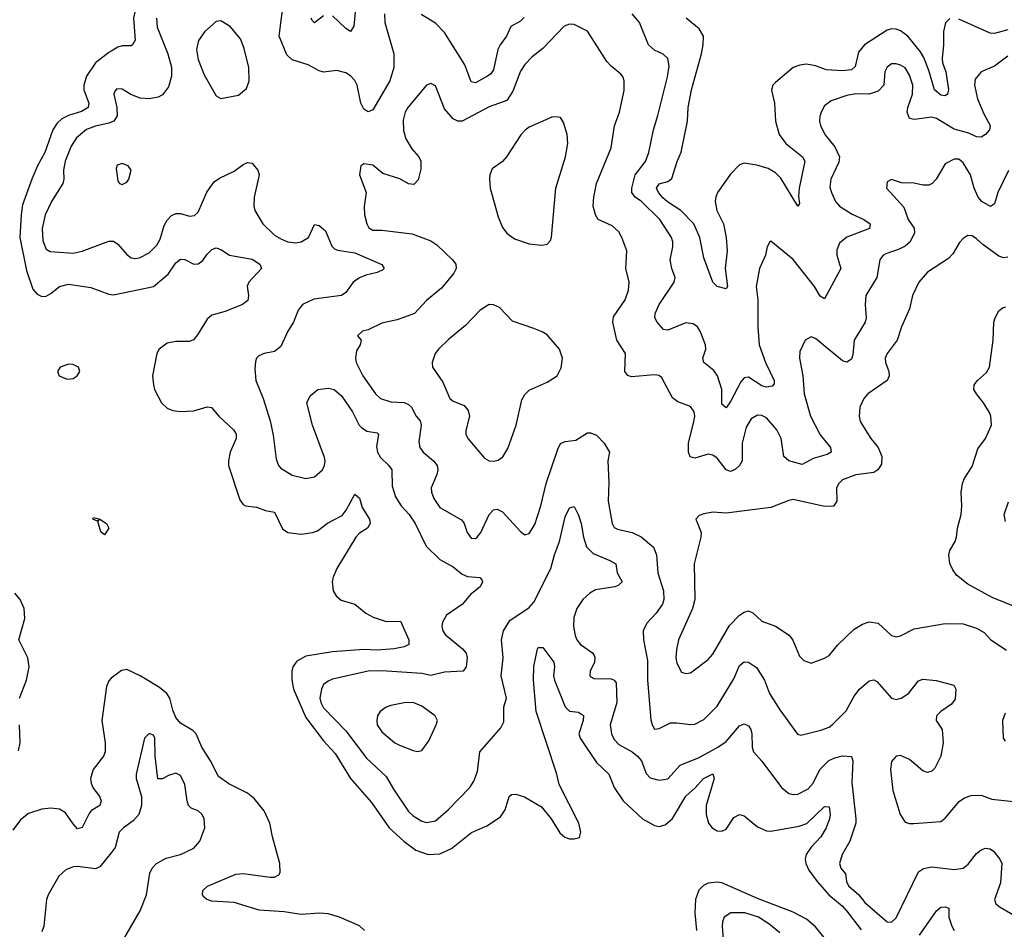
# Model space of a CAD drawing. Header units: inches. Extents: x 1771504 to 1971212, y 471788 to 643615.
# Tile 494 of 587: x 1899591 to 1903994, y 604036 to 608103. Entities that reach past the tile are written whole.
import ezdxf

# ---------------------------------------------------------------- set-up
doc = ezdxf.new("R2010")
doc.units = ezdxf.units.IN
doc.header["$MEASUREMENT"] = 0
doc.layers.add('B8690', color=7, linetype='Continuous')
doc.layers.add('B9600', color=7, linetype='Continuous')

msp = doc.modelspace()

# ---------------------------------------------------------------- linework, layer by layer
at = {"layer": 'B8690', "color": 5}
for points, elevation in [([(1900000, 607962.9), (1899990, 607957), (1899930.8, 607910), (1899890.7, 607850), (1899878, 607810), (1899877.4, 607790), (1899900.1, 607730), (1899898, 607710), (1899867, 607693), (1899810, 607675.1), (1899780.2, 607659.8), (1899758.9, 607641.1), (1899740.1, 607610), (1899703.7, 607510), (1899670.9, 607450), (1899645, 607390), (1899604.1, 607275.9), (1899597.2, 607230), (1899592.5, 607130), (1899621, 606981), (1899650, 606897.7), (1899670, 606876.2), (1899690, 606865.6), (1899710, 606867.3), (1899730, 606878.4), (1899770, 606910.9), (1899810, 606921), (1899910, 606905.8), (1899990, 606876.1), (1900000, 606874.8)], 320), ([(1900000, 607644.3), (1899990, 607639.9), (1899930, 607626.7), (1899890, 607612.6), (1899844.8, 607575.2), (1899821.9, 607538.1), (1899795.3, 607470), (1899787.4, 607430), (1899788.8, 607390), (1899783.9, 607370), (1899733.3, 607290), (1899705, 607230), (1899691.1, 607170), (1899694.4, 607114.4), (1899710, 607077), (1899726.8, 607066.8), (1899830, 607059.7), (1899870, 607068.2), (1899990, 607113.6), (1900000, 607113.2)], 340), ([(1899589.8, 605070), (1899621.4, 605150), (1899633.3, 605210), (1899627.2, 605250), (1899587.6, 605330), (1899613.9, 605426), (1899611.4, 605470), (1899593.7, 605510), (1899570, 605538.3)], 320), ([(1900000, 605158.4), (1899990, 605147.3), (1899979.1, 605120.9), (1899958.4, 604970), (1899972.9, 604870), (1899973.2, 604830), (1899965.5, 604810), (1899919.1, 604750), (1899908.5, 604710), (1899910.2, 604690), (1899918.9, 604670), (1899948.6, 604630), (1899956.3, 604610), (1899948.9, 604590), (1899912.5, 604567.5), (1899903.1, 604556.9), (1899870, 604491.3), (1899850, 604485.3), (1899830, 604506.9), (1899796.7, 604556.6), (1899770, 604573.1), (1899730, 604577.4), (1899690, 604573.8), (1899630, 604553.5), (1899594.5, 604525.5), (1899560.2, 604479.8)], 320), ([(1899585.8, 604834.2), (1899593.2, 604870), (1899590.6, 604950)], 320), ([(1900000, 604377.9), (1899950, 604316), (1899930, 604306.2), (1899850, 604317), (1899830, 604315.5), (1899798.2, 604301.8), (1899767, 604273), (1899718, 604190), (1899711.8, 604170), (1899698.5, 604050), (1899690, 604024.5)], 340)]:
    msp.add_lwpolyline(points, dxfattribs=dict(at, elevation=elevation))
for points, elevation in [([(1899810, 606562.5), (1899772.2, 606550), (1899760.3, 606530), (1899767.8, 606510), (1899804, 606496), (1899830, 606499), (1899847.6, 606510), (1899860.5, 606530), (1899854.7, 606550), (1899830, 606560.8)], 320), ([(1899970, 605799.5), (1899953.8, 605813.8), (1899940.9, 605859.1), (1899946, 605866), (1899938.8, 605861.2), (1899919, 605870), (1899922, 605878), (1899950, 605870.3), (1899978.7, 605850), (1899990.2, 605830)], 280)]:
    msp.add_lwpolyline(points, close=True, dxfattribs=dict(at, elevation=elevation))
at = {"layer": 'B9600', "color": 5}
for points, elevation in [([(1900000, 608198.5), (1900030, 608193.6), (1900050, 608199.6), (1900070, 608210.9), (1900110, 608253.4), (1900130, 608260.9), (1900198.4, 608250), (1900187.8, 608230), (1900145.7, 608194.3), (1900109.6, 608150), (1900100.8, 608110), (1900107.8, 608012.2), (1900096, 607990), (1900090, 607985.8), (1900050, 607986.2), (1900030, 607980.7), (1900000, 607962.9)], 320), ([(1901222.2, 608130), (1901224.6, 608090), (1901264, 607950), (1901264.5, 607890), (1901246.5, 607830), (1901170, 607699.6), (1901150, 607691.5), (1901130, 607703.6), (1901117.2, 607730), (1901099.9, 607810), (1901090, 607830.8), (1901070, 607852.3), (1901050, 607864.8), (1901010, 607875.5), (1900950, 607868.8), (1900930, 607874.6), (1900881.7, 607901.6), (1900810, 607924.1), (1900786, 607946), (1900752, 608030), (1900769, 608170)], 340), ([(1901093.7, 608170), (1901085.4, 608074.6), (1901070.2, 608049.8), (1901050, 608063.5), (1900990, 608120.6)], 320), ([(1900950, 608121.1), (1900910, 608089.8), (1900899.1, 608099.1), (1900894.7, 608110)], 320), ([(1901846.6, 608113.4), (1901830, 608096.8), (1901787.4, 608072.6), (1901767.3, 608030), (1901739.5, 607990), (1901729.6, 607970), (1901710, 607879.6), (1901698.5, 607861.5), (1901683.6, 607850), (1901630, 607821), (1901610, 607825), (1901581.4, 607901.4), (1901490, 608046.6), (1901450, 608088.2), (1901385.8, 608125.8)], 340), ([(1904010, 607939.8), (1903950, 607895.1), (1903890.2, 607869.8), (1903863, 607837), (1903860.8, 607810), (1903874, 607750), (1903902, 607682), (1903930.8, 607630), (1903927.2, 607610), (1903910, 607589.8), (1903890, 607578.2), (1903870, 607579.5), (1903835.1, 607595.1), (1903770, 607613), (1903690, 607661.1), (1903670, 607666.8), (1903590, 607656.5), (1903570, 607662), (1903559.8, 607690), (1903562.4, 607710), (1903583.2, 607770), (1903585, 607810), (1903570, 607855.1), (1903550, 607888.3), (1903530, 607900.3), (1903510, 607905.1), (1903490, 607905.4), (1903469.3, 607890.7), (1903460.2, 607870), (1903455, 607810), (1903430, 607784), (1903390, 607769.8), (1903330, 607771), (1903290, 607764.3), (1903219.6, 607740.4), (1903190, 607718), (1903174.4, 607690), (1903169.1, 607670), (1903166.7, 607650), (1903171.3, 607630), (1903191.3, 607590), (1903235.3, 607535.3), (1903256.4, 607490), (1903254.4, 607465.6), (1903217.5, 607390), (1903214.1, 607354.1), (1903220.6, 607330), (1903239.7, 607290), (1903256.5, 607270), (1903313, 607233), (1903365.7, 607210), (1903390, 607193.4), (1903394, 607190), (1903390.3, 607170), (1903289.7, 607130.3), (1903256.8, 607103.2), (1903245.4, 607074.6), (1903245.1, 607050), (1903262.2, 606990), (1903190, 606854.5), (1903170, 606867.3), (1903145, 606910), (1903050, 607030.9), (1902950, 607112.7), (1902946, 607110), (1902932.7, 607087.3), (1902926, 607050), (1902899.1, 606990), (1902884.1, 606910), (1902891, 606850), (1902892, 606728), (1902898, 606650), (1902926, 606570), (1902965.4, 606490), (1902964.6, 606475.4), (1902955.5, 606464.5), (1902930, 606459.8), (1902910, 606465.5), (1902850, 606504.5), (1902830, 606501.8), (1902815.6, 606484.4), (1902770, 606395.8), (1902750, 606368.2), (1902730, 606383.7), (1902730.6, 606450), (1902711.9, 606510), (1902694.6, 606534.5), (1902649.8, 606570), (1902645.8, 606590), (1902658.5, 606630), (1902658.4, 606650), (1902634, 606710), (1902621.4, 606730), (1902603.2, 606743.2), (1902570, 606747.6), (1902490, 606714.8), (1902470, 606717.4), (1902441.1, 606750), (1902431.1, 606770), (1902433.3, 606790), (1902450.7, 606830), (1902518.2, 606930), (1902522.7, 606950), (1902507, 606990), (1902500.3, 607030), (1902512.2, 607087.8), (1902511.6, 607110), (1902505.3, 607130), (1902453.6, 607210), (1902371.4, 607290), (1902343.5, 607310), (1902327.9, 607330), (1902328.1, 607350), (1902343, 607410), (1902390, 607468.9), (1902404.7, 607510), (1902424.6, 607610), (1902445.3, 607674.7), (1902488.1, 607848.1), (1902495.3, 607895.3), (1902490, 607929.2), (1902468.7, 607948.7), (1902430, 607967.3), (1902403.1, 607990), (1902362.4, 608090), (1902330, 608129.8)], 340), ([(1900203, 608110), (1900205.7, 608070), (1900253.3, 607950), (1900269.3, 607890.7), (1900270.1, 607850), (1900257, 607803), (1900230, 607767.1), (1900210, 607756.4), (1900170, 607749.8), (1900130, 607751.9), (1900088.2, 607768.2), (1900050, 607792.1), (1900026.1, 607793.9), (1900016.5, 607783.5), (1900012, 607770), (1900026.2, 607710), (1900027, 607673), (1900012.8, 607650), (1900000, 607644.3)], 340), ([(1904011.8, 607428.2), (1903965.2, 607330), (1903950, 607279.3), (1903931.5, 607268.5), (1903893.7, 607290), (1903877.3, 607310), (1903859.2, 607350), (1903842.1, 607410), (1903810, 607462.7), (1903790, 607479.2), (1903770, 607479.8), (1903730, 607458.7), (1903689.2, 607390.8), (1903670.5, 607370), (1903656.1, 607363.9), (1903630, 607362.6), (1903590, 607372.4), (1903534.2, 607374.2), (1903490, 607388.7), (1903470, 607378), (1903467.3, 607350), (1903544.2, 607264.2), (1903564.5, 607210), (1903590.7, 607170.7), (1903592.8, 607150), (1903572.1, 607110), (1903550, 607090.5), (1903523.5, 607076.5), (1903463.3, 607056.7), (1903450.8, 607049.2), (1903437.8, 607030), (1903424.4, 606950), (1903375.2, 606870), (1903372.2, 606830), (1903376.5, 606770), (1903371, 606750), (1903321.7, 606670), (1903316, 606604), (1903310, 606585.1), (1903290, 606572.4), (1903270, 606578), (1903150, 606677), (1903130, 606685.1), (1903103.8, 606670), (1903080.2, 606619.8), (1903078, 606590), (1903093, 606510), (1903099.1, 606430), (1903127.2, 606330), (1903170, 606247.6), (1903216.9, 606190), (1903220.3, 606170), (1903201.7, 606158.3), (1903138.5, 606141.5), (1903090, 606114.5), (1903030, 606130.8), (1903008.1, 606150), (1902996.7, 606230), (1902976.5, 606270), (1902930, 606322.3), (1902910, 606334), (1902890, 606335.5), (1902861.4, 606318.6), (1902839.1, 606280.9), (1902822.3, 606210), (1902821.6, 606130), (1902810.1, 606110), (1902790, 606091.5), (1902770, 606082.9), (1902750, 606089.8), (1902710, 606142), (1902690, 606156.5), (1902670, 606161), (1902610, 606143.1), (1902588.6, 606148.6), (1902581, 606170), (1902581.4, 606210), (1902606.1, 606306.1), (1902609.8, 606330), (1902607.2, 606350), (1902590, 606374), (1902534.1, 606394.1), (1902510, 606412.8), (1902461.8, 606501.8), (1902450, 606512), (1902430, 606515.7), (1902326.3, 606506.3), (1902310, 606511.6), (1902297.7, 606530), (1902300.4, 606610), (1902261.4, 606670), (1902243.5, 606750), (1902245.9, 606774.1), (1902299, 606850), (1902313.4, 606893.4), (1902315.9, 606930), (1902302, 606990), (1902305.3, 607070), (1902284.2, 607130), (1902270, 607154.7), (1902240.8, 607180.8), (1902178, 607210), (1902165.8, 607230), (1902155.9, 607270), (1902158.3, 607310), (1902169.8, 607370), (1902236.4, 607530), (1902251.5, 607628.5), (1902273.3, 607690), (1902293.4, 607786.6), (1902294.5, 607830), (1902288.7, 607848.7), (1902279.8, 607859.8), (1902235.4, 607895.4), (1902216.6, 607916.6), (1902130, 608051.8), (1902070, 608081.4), (1902050, 608083.1), (1902026.4, 608073.6), (1901930, 607974.8), (1901882.7, 607937.3), (1901850, 607903.5), (1901830, 607873), (1901795.8, 607784.2), (1901770, 607742.5), (1901690, 607712.8), (1901570, 607649.7), (1901550, 607649.7), (1901530, 607659.6), (1901490, 607704.2), (1901450, 607807), (1901430, 607817.4), (1901410, 607809.7), (1901326.2, 607710), (1901314.8, 607690), (1901306.6, 607653.4), (1901307.8, 607607.8), (1901317.7, 607570), (1901345.1, 607525.1), (1901375.8, 607490), (1901384.7, 607470), (1901384.7, 607435.3), (1901372.3, 607387.7), (1901354.2, 607365.8), (1901330, 607369.6), (1901291.6, 607391.6), (1901215.3, 607415.3), (1901170, 607452.8), (1901130, 607458), (1901116.3, 607450), (1901110.4, 607410), (1901140.3, 607330), (1901132.1, 607268), (1901133.7, 607230), (1901143.2, 607190), (1901152.3, 607172.3), (1901170, 607161.5), (1901210, 607161.5), (1901346, 607146), (1901430, 607114.6), (1901457.1, 607097.1), (1901526, 607030), (1901541.1, 607010), (1901542.6, 606990), (1901532.9, 606970), (1901476.7, 606903.3), (1901410, 606847.3), (1901357.3, 606790), (1901279, 606761), (1901210, 606746.6), (1901150, 606717), (1901124.7, 606710), (1901102, 606690), (1901118, 606670), (1901113, 606650), (1901096.9, 606623.1), (1901092.1, 606590), (1901096.2, 606570), (1901125, 606510), (1901182.8, 606430), (1901204.6, 606410), (1901250, 606394.4), (1901311.1, 606391.1), (1901330, 606382.9), (1901342.9, 606370), (1901363.9, 606330), (1901381.2, 606310), (1901387, 606290), (1901375.8, 606215.8), (1901380.7, 606190), (1901395.2, 606170), (1901441.2, 606130), (1901457.4, 606110), (1901460.5, 606090), (1901455.7, 606070), (1901431.1, 606010), (1901433, 605990), (1901442.9, 605962.9), (1901470, 605922.3), (1901566.7, 605866.7), (1901578, 605850), (1901591.8, 605810), (1901610, 605785.3), (1901630, 605783.1), (1901637.4, 605790), (1901652.8, 605810), (1901690, 605890.4), (1901710, 605912), (1901725.7, 605914.3), (1901750, 605902.6), (1901830, 605814), (1901850, 605799.3), (1901870, 605805.5), (1901894, 605846), (1901921, 605930), (1901945.6, 606030), (1901996.8, 606183.2), (1902010, 606208.5), (1902030, 606217.5), (1902077.5, 606222.5), (1902130, 606255.6), (1902143.9, 606256.1), (1902170, 606245.2), (1902205, 606210), (1902229.1, 606170), (1902221.5, 606130), (1902226.1, 606033.9), (1902222.5, 605950), (1902240.8, 605850), (1902250, 605832.7), (1902264.6, 605824.6), (1902330, 605810.2), (1902370, 605791.3), (1902424.9, 605744.9), (1902439, 605710), (1902444.6, 605630), (1902469.4, 605550), (1902471.5, 605510), (1902465, 605490), (1902437.1, 605450), (1902395, 605405), (1902378.5, 605370), (1902380.2, 605330), (1902398.3, 605238.3), (1902397.8, 605150), (1902412.9, 604972.9), (1902418.9, 604950), (1902430, 604930.5), (1902450, 604933.4), (1902501.4, 604958.6), (1902530, 604959.3), (1902590, 604951), (1902610, 604953.7), (1902650, 604973.4), (1902710, 605033.1), (1902783.7, 605156.3), (1902810, 605215.6), (1902830, 605231.3), (1902850, 605231.1), (1902886.3, 605206.3), (1902921.5, 605150), (1902944.6, 605090), (1902990, 605017.7), (1903069, 604909), (1903084.4, 604904.4), (1903173.4, 604926.6), (1903210, 604940.2), (1903223.5, 604950), (1903287.1, 605012.9), (1903322.3, 605077.7), (1903345.7, 605110), (1903390, 605146.5), (1903410, 605151.6), (1903423.4, 605143.4), (1903489.5, 605069.5), (1903510, 605064.1), (1903532.8, 605070), (1903565.3, 605090), (1903610, 605146.7), (1903630, 605154.2), (1903688.4, 605148.4), (1903767.7, 605127.7), (1903777.1, 605110), (1903774.4, 605065.6), (1903757.6, 605042.4), (1903710.6, 605010), (1903690.5, 604990), (1903688.9, 604970), (1903715.6, 604930), (1903721.1, 604870), (1903709.2, 604810), (1903682.9, 604757.1), (1903670, 604743.6), (1903650, 604736.9), (1903630, 604744.2), (1903570, 604795.8), (1903530, 604813.7), (1903510, 604809.6), (1903490, 604786), (1903485, 604750), (1903495.9, 604655.9), (1903527.8, 604550), (1903550, 604515.5), (1903568.8, 604508.8), (1903588.8, 604508.8), (1903710, 604518.4), (1903730, 604533), (1903792.2, 604607.7), (1903816.4, 604623.6), (1903846.2, 604633.8), (1903890, 604635.2), (1903938.6, 604618.6), (1904050, 604606.4)], 360), ([(1903750, 608109), (1903730.6, 608089.4), (1903722.5, 608050), (1903722.5, 607990), (1903716.1, 607930), (1903718.1, 607910), (1903731.9, 607870), (1903743.6, 607790), (1903739.7, 607770), (1903730, 607762), (1903710, 607765.9), (1903681.1, 607790), (1903656.2, 607876.2), (1903633.7, 607933.7), (1903619, 607959), (1903562.5, 608030), (1903530, 608052.6), (1903510, 608060.7), (1903490, 608062.8), (1903470, 608055.9), (1903368, 607990), (1903341.6, 607958.4), (1903326.4, 607893.6), (1903310, 607878.4), (1903270, 607874.1), (1903198.6, 607878.6), (1903150, 607896.8), (1903110, 607904.2), (1903079.6, 607900.4), (1903050, 607889.6), (1902970, 607822.9), (1902959.5, 607810), (1902952.1, 607787.9), (1902966, 607730), (1902970.9, 607650), (1902987.4, 607590), (1903017.1, 607550), (1903091.3, 607490), (1903102.3, 607470), (1903076.8, 607350), (1903074, 607314), (1903078, 607282), (1903070, 607269.4), (1902994, 607394), (1902970, 607418.8), (1902937.7, 607437.7), (1902887, 607453), (1902830, 607461.4), (1902810, 607453.7), (1902770, 607412.3), (1902712, 607330), (1902703.2, 607310), (1902700.9, 607290), (1902709, 607250), (1902737.6, 607190), (1902750.1, 607129.9), (1902755.2, 607070), (1902745.8, 606990), (1902756.3, 606910), (1902750, 606899), (1902710, 606909.6), (1902690, 606929.5), (1902650, 607038), (1902631.7, 607130), (1902605.3, 607190), (1902547.9, 607250), (1902488, 607288), (1902466.6, 607306.6), (1902447.9, 607330), (1902438.9, 607350), (1902450.5, 607369.5), (1902490, 607379), (1902507.6, 607392.4), (1902530.9, 607469.1), (1902548.9, 607511.1), (1902576.7, 607650), (1902580.5, 607710), (1902594.5, 607790), (1902640.2, 607950), (1902647.9, 607990), (1902649, 608030), (1902630, 608062.7), (1902570.6, 608110.6)], 320), ([(1904010, 608058.4), (1903950, 608040.9), (1903930, 608043.1), (1903790, 608105.4)], 320), ([(1900000, 607113.2), (1900010, 607112.7), (1900030, 607098.9), (1900070, 607052.7), (1900090, 607038.5), (1900110, 607034.7), (1900130, 607039.7), (1900170, 607060.2), (1900205.2, 607094.8), (1900218.9, 607121.1), (1900237.5, 607182.5), (1900250, 607206.5), (1900270, 607227.1), (1900290, 607236.5), (1900310, 607236), (1900350, 607225), (1900373.1, 607226.9), (1900390, 607242.6), (1900427.7, 607332.3), (1900461.4, 607378.6), (1900484.8, 607395.2), (1900550, 607426.2), (1900590, 607456), (1900610, 607465.3), (1900630, 607461.6), (1900635.9, 607455.9), (1900655.8, 607430), (1900662.4, 607410), (1900639.1, 607310), (1900638, 607270), (1900642.8, 607250), (1900677.8, 607190), (1900730, 607140.2), (1900761.2, 607121.2), (1900790.7, 607110), (1900825.3, 607105.3), (1900849.3, 607109.3), (1900882, 607130), (1900910, 607188), (1900930, 607183.1), (1900958.9, 607159), (1900987.1, 607090), (1900999.1, 607079.1), (1901012.7, 607072.7), (1901090, 607060.4), (1901210, 607008.5), (1901221.3, 606990), (1901215.6, 606984.4), (1901190, 606972.1), (1901138.7, 606961.3), (1901110, 606949.3), (1901083, 606930), (1901050, 606883.7), (1901030.5, 606869.5), (1900907, 606853), (1900855.3, 606830), (1900836.1, 606803.9), (1900815.2, 606750), (1900790.2, 606710), (1900758.2, 606641.8), (1900730, 606618.9), (1900684.7, 606610), (1900660.5, 606599.5), (1900650.3, 606589.7), (1900645.1, 606574.9), (1900642, 606542), (1900647.4, 606490), (1900679.7, 606410), (1900711.5, 606310), (1900725.2, 606245.2), (1900738, 606138), (1900748.4, 606110), (1900758.6, 606098.6), (1900810, 606067.3), (1900870, 606052), (1900910, 606058.6), (1900944.5, 606090), (1900954.6, 606110), (1900957.2, 606130), (1900953.7, 606146.3), (1900901.1, 606290), (1900874.7, 606390), (1900890, 606421.6), (1900923.7, 606450), (1900970, 606456.1), (1900997.6, 606450), (1901030, 606421.6), (1901079.2, 606350), (1901109.4, 606290), (1901119.3, 606279.3), (1901144, 606264), (1901190, 606255.6), (1901195.3, 606250), (1901186.6, 606193.4), (1901190.7, 606170), (1901205, 606145), (1901241.5, 606110), (1901255.2, 606090), (1901256.7, 606016.7), (1901271.4, 605970), (1901296.8, 605930), (1901332.5, 605890), (1901360.1, 605850), (1901408.5, 605748.5), (1901470, 605689.1), (1901530, 605657.2), (1901570, 605623.6), (1901594.1, 605614.1), (1901649.1, 605609.1), (1901658.2, 605598.2), (1901660.7, 605590), (1901650, 605567.6), (1901607.2, 605532.8), (1901571.8, 605490), (1901499.6, 605440.4), (1901481.6, 605410), (1901478.8, 605390), (1901483.9, 605370), (1901494, 605354), (1901570.5, 605290), (1901588.2, 605270), (1901592, 605250), (1901588.2, 605210), (1901574, 605190), (1901490, 605185.8), (1901430, 605171.3), (1901390, 605179.3), (1901210, 605192.3), (1901150, 605190.5), (1900990, 605155), (1900970, 605146), (1900950.2, 605130), (1900940.2, 605110), (1900933.8, 605070), (1900938, 605050), (1900950, 605026.5), (1901050, 604923.5), (1901141.8, 604801.8), (1901230, 604718.8), (1901262.2, 604662.2), (1901330, 604562), (1901350, 604543.8), (1901390, 604519.3), (1901410, 604512.9), (1901450, 604521.2), (1901508.8, 604571.2), (1901604, 604670), (1901622.2, 604697.8), (1901638.7, 604741.3), (1901648.2, 604830), (1901742.7, 604937.3), (1901755.6, 604964.4), (1901756.5, 605030), (1901767.7, 605070), (1901743.5, 605170), (1901752.5, 605250), (1901745.5, 605330), (1901755, 605370), (1901783, 605417), (1901870, 605475.2), (1901890, 605498.2), (1901965.5, 605650), (1901981.9, 605710), (1902005, 605770), (1902030, 605880.7), (1902050, 605920.7), (1902070, 605926.8), (1902090, 605887.7), (1902102.3, 605850), (1902111.6, 605790), (1902125.9, 605745.9), (1902155.8, 605715.7), (1902230, 605685.4), (1902256.5, 605670), (1902262.7, 605630), (1902284.9, 605590), (1902267.2, 605572.8), (1902252.9, 605567.1), (1902165.4, 605554.6), (1902140.4, 605539.6), (1902109.3, 605510), (1902082, 605470), (1902069.5, 605430), (1902067.4, 605390), (1902074.8, 605350), (1902083, 605330), (1902098.3, 605310), (1902152.5, 605272.5), (1902160, 605260), (1902163.5, 605250), (1902160.7, 605230), (1902142, 605190), (1902140.5, 605170), (1902144.6, 605164.6), (1902158, 605158), (1902235.6, 605155.6), (1902250, 605150.3), (1902257.6, 605137.6), (1902261.3, 605050), (1902231.9, 604950), (1902237.5, 604910), (1902250, 604884.6), (1902270, 604862), (1902330, 604829.2), (1902354.2, 604810), (1902371.1, 604790), (1902392, 604732), (1902410, 604713.1), (1902450, 604702.6), (1902490, 604709.3), (1902544.7, 604770), (1902630, 604804.1), (1902712.9, 604850), (1902750, 604876.4), (1902810, 604945.8), (1902830, 604954), (1902850, 604945.3), (1902859.7, 604930), (1902864.5, 604910), (1902865.7, 604850), (1902872.4, 604830), (1902910, 604788.5), (1902996.9, 604670), (1903030, 604643), (1903050, 604638.2), (1903070, 604640.6), (1903116.6, 604663.4), (1903139.8, 604690), (1903169.1, 604750), (1903209, 604791), (1903236.6, 604803.4), (1903270, 604811.4), (1903310, 604808.2), (1903316.3, 604790), (1903311.9, 604691.9), (1903330.6, 604530.6), (1903329.6, 604510), (1903303.4, 604430), (1903268.4, 604370), (1903256.9, 604330), (1903262.6, 604310), (1903283.5, 604283.5), (1903288.5, 604250), (1903297.5, 604230), (1903342.9, 604190), (1903370, 604155.8), (1903470, 604068.7), (1903490, 604067.4), (1903510, 604087), (1903610, 604292.7), (1903632.6, 604307.4), (1903670, 604316), (1903770, 604302.7), (1903810, 604309.2), (1903832.7, 604327.3), (1903870, 604375.6), (1903890, 604391.4), (1903910, 604399), (1903930, 604396), (1903944.8, 604384.8), (1903974, 604350), (1903982, 604330), (1903976, 604244), (1903950.4, 604170), (1903956.3, 604150), (1903974.8, 604134.8), (1904070, 604080.2)], 340), ([(1904010, 607041.1), (1903990, 607037.6), (1903970, 607046.4), (1903897.6, 607097.6), (1903870, 607123.5), (1903850, 607136.3), (1903830, 607137.6), (1903810, 607125.1), (1903793.5, 607106.5), (1903763.6, 607056.4), (1903744.7, 607035.3), (1903650, 606974.7), (1903611.8, 606930), (1903583.1, 606870), (1903570.2, 606809.8), (1903533.4, 606730), (1903514.4, 606670), (1903470.4, 606610), (1903461.6, 606590), (1903463.1, 606570), (1903477, 606530), (1903478.4, 606510), (1903470.4, 606490), (1903384.2, 606430), (1903366.3, 606410), (1903347.9, 606370), (1903344.7, 606330), (1903350, 606306), (1903397.3, 606230), (1903430.1, 606190.1), (1903446.7, 606150), (1903444.6, 606115.4), (1903427.7, 606090), (1903410, 606078.7), (1903330, 606068.8), (1903270, 606046), (1903254, 606030), (1903243.9, 606010), (1903244.6, 605950), (1903230, 605927.6), (1903190, 605926.4), (1903050, 605957.3), (1903030, 605953.7), (1902950, 605921.7), (1902750, 605897.4), (1902690, 605900.7), (1902650, 605894), (1902630, 605886), (1902614, 605870), (1902638.3, 605810), (1902637.3, 605790), (1902607.2, 605670), (1902609.4, 605510), (1902599.3, 605470), (1902537.1, 605330), (1902527.6, 605287.6), (1902525.6, 605250), (1902530, 605226), (1902550, 605186), (1902570, 605179.3), (1902590, 605182.4), (1902670, 605242.6), (1902690, 605266.7), (1902765.1, 605394.9), (1902810, 605440.2), (1902830, 605454.7), (1902850, 605460.2), (1902870, 605451.7), (1902910, 605414.3), (1902970, 605392), (1903031.1, 605351.1), (1903048.2, 605328.2), (1903077.3, 605257.3), (1903097.4, 605237.4), (1903130, 605226.7), (1903190, 605248.8), (1903210, 605260.9), (1903250, 605307.7), (1903322.3, 605377.7), (1903359.6, 605400.4), (1903390, 605411.1), (1903430, 605404.7), (1903490, 605349), (1903510, 605344), (1903530, 605348), (1903590, 605378.9), (1903730, 605403.8), (1903810, 605402), (1903870, 605383), (1903903.4, 605363.4), (1903934, 605330), (1904003.7, 605283.7)], 380), ([(1900000, 606874.8), (1900010, 606873.6), (1900190, 606909.5), (1900255.3, 606964.7), (1900290, 607015.5), (1900310, 607032), (1900330, 607031.1), (1900370, 607010.2), (1900390, 607011.5), (1900410, 607026), (1900430, 607055.2), (1900450, 607074.9), (1900470, 607082.7), (1900490, 607076), (1900530, 607050.3), (1900630, 607033), (1900664.4, 607010), (1900673, 606990), (1900615.8, 606930), (1900608.9, 606911.1), (1900614.6, 606870), (1900612, 606848), (1900588, 606830), (1900510, 606797.8), (1900450, 606781.4), (1900430, 606763.5), (1900386.5, 606693.5), (1900367.9, 606672.1), (1900350, 606664.6), (1900290, 606663.5), (1900250, 606656.2), (1900215.3, 606630), (1900205, 606610), (1900185.3, 606510), (1900188.9, 606470), (1900194, 606450), (1900225.3, 606390), (1900250, 606366.9), (1900275.6, 606355.6), (1900311, 606351), (1900370, 606354.8), (1900430, 606372.2), (1900449.1, 606369.1), (1900482.3, 606330), (1900547.9, 606270), (1900559, 606250), (1900558.5, 606230), (1900532.8, 606170), (1900524.7, 606130), (1900525.6, 606110), (1900575.9, 605955.9), (1900590, 605934.9), (1900600.7, 605930), (1900650, 605923.8), (1900690, 605908), (1900730, 605901.3), (1900766.9, 605826.9), (1900790, 605810.3), (1900850, 605802.2), (1900901.2, 605810), (1900922.3, 605817.7), (1900968.3, 605851.7), (1901033.4, 605886.6), (1901051.4, 605910), (1901090, 605982), (1901110, 605964), (1901122.7, 605922.7), (1901155.3, 605870), (1901158.2, 605850), (1901146.7, 605830), (1901110, 605806.6), (1901093.9, 605790), (1901009.5, 605650), (1900992.2, 605610), (1900988.7, 605590), (1900993, 605550), (1901006.4, 605526.4), (1901028.2, 605508.2), (1901090, 605489.2), (1901138.5, 605450), (1901171.6, 605431.6), (1901230, 605412.9), (1901293.9, 605413.9), (1901331.2, 605330), (1901331.5, 605310), (1901310, 605299.4), (1901266, 605290), (1901190, 605284.7), (1901130, 605287.4), (1900990, 605276.4), (1900870, 605256.8), (1900830, 605234.6), (1900812.7, 605210), (1900807.4, 605190), (1900808.3, 605151.7), (1900816.2, 605110), (1900870, 604983.4), (1900950, 604878.4), (1901001.8, 604821.8), (1901070, 604710.2), (1901163.6, 604603.6), (1901243.7, 604490), (1901310, 604427.9), (1901362, 604390), (1901417.3, 604370), (1901470, 604372.9), (1901522.2, 604397.8), (1901611.4, 604468.6), (1901680.7, 604499.3), (1901740.6, 604539.4), (1901761.4, 604570), (1901780.4, 604630), (1901790, 604639.1), (1901810, 604640.2), (1901848.2, 604628.2), (1901923.8, 604583.8), (1901967, 604530), (1902006.9, 604466.9), (1902028.3, 604448.3), (1902050, 604440.9), (1902070, 604440.3), (1902093.6, 604446.4), (1902100.8, 604470), (1902091.7, 604510), (1902003.5, 604683.5), (1901993.3, 604730), (1901899.9, 605010), (1901888.1, 605150), (1901890, 605211.3), (1901907, 605290), (1901910, 605296), (1901930, 605296.3), (1901978.9, 605230), (1901983.1, 605210), (1901978.4, 605170), (1901982.7, 605150), (1902030.1, 605030.1), (1902050, 605012), (1902090, 605006.4), (1902112.5, 604992.5), (1902110.8, 604970), (1902091.6, 604910), (1902097, 604890), (1902170, 604782), (1902226.2, 604730), (1902249.4, 604670), (1902290, 604610.2), (1902375.3, 604530), (1902430, 604500.2), (1902450, 604496.2), (1902476.8, 604503.2), (1902510, 604531.2), (1902569.1, 604630.9), (1902611.4, 604668.6), (1902648.5, 604710), (1902690, 604731), (1902696, 604710), (1902660.8, 604590), (1902660.5, 604550), (1902671.6, 604510), (1902687.8, 604490), (1902710, 604477), (1902730, 604474.2), (1902750, 604484.2), (1902784.4, 604535.6), (1902810, 604549.2), (1902830, 604543.9), (1902890, 604493.8), (1902930, 604476.1), (1902950, 604475.2), (1903076.8, 604496.8), (1903110.6, 604509.4), (1903190, 604585.5), (1903210, 604583), (1903215.3, 604550), (1903212.4, 604530), (1903196.9, 604490), (1903173.3, 604450), (1903130, 604402.8), (1903107.7, 604370), (1903102.8, 604350), (1903105.7, 604330), (1903120.4, 604300.4), (1903156.8, 604250), (1903209.4, 604189.4), (1903270, 604140.1), (1903290, 604117.1), (1903353.5, 604033.5)], 320), ([(1904050, 605475.1), (1903940.1, 605520.1), (1903830, 605578.9), (1903779.6, 605619.6), (1903763.1, 605643.1), (1903750.9, 605670.9), (1903745.7, 605710), (1903750.9, 605730), (1903773.5, 605770), (1903779.7, 605790), (1903784.4, 605830), (1903801.1, 605890), (1903804, 605930), (1903800.4, 605990), (1903806.3, 606030), (1903813.6, 606050), (1903850, 606104.9), (1903876.1, 606183.9), (1903910, 606230.3), (1903936.5, 606290), (1903934, 606330), (1903927.5, 606347.5), (1903901.1, 606390), (1903868.8, 606430), (1903858.2, 606450), (1903859.2, 606470), (1903874, 606490), (1903913.9, 606526.1), (1903927, 606550), (1903943.5, 606670), (1903946.4, 606750), (1903952.2, 606770), (1903970, 606801.6), (1903985.2, 606814.8), (1904000.4, 606819.6)], 380), ([(1903998.8, 605858.8), (1903993.5, 605890), (1904012.8, 605947.2)], 360), ([(1901132.5, 604030), (1901110, 604051.9), (1901021.1, 604090), (1900970, 604104.5), (1900932.1, 604107.9), (1900850, 604102.8), (1900774.4, 604114.4), (1900662.2, 604122.2), (1900550, 604155.8), (1900450, 604161.6), (1900428.7, 604168.7), (1900418.2, 604178.2), (1900408.2, 604190), (1900409.7, 604210), (1900430.7, 604229.3), (1900558.1, 604281.9), (1900590, 604285.7), (1900711, 604269), (1900730.4, 604269.6), (1900750, 604279.6), (1900756.3, 604290), (1900754.3, 604330), (1900721.6, 604450), (1900709.9, 604510), (1900685.1, 604565.1), (1900640.4, 604620.4), (1900610, 604644.3), (1900526.7, 604686.7), (1900479.9, 604719.9), (1900444.7, 604790), (1900406, 604850), (1900381, 604910), (1900365.6, 604925.6), (1900310, 604957.7), (1900290, 604982.6), (1900275.9, 605015.9), (1900262.9, 605070), (1900249.9, 605090), (1900216.7, 605116.7), (1900130, 605169.9), (1900070, 605197.4), (1900046.5, 605193.5), (1900000.7, 605159.3), (1900000, 605158.4)], 320), ([(1903997.6, 605002.4), (1903986.3, 604970), (1903988, 604890), (1903997.1, 604877.1)], 380), ([(1900000, 603895.3), (1900130, 604119.3), (1900158.2, 604190), (1900173.2, 604286.8), (1900184, 604310), (1900203.6, 604330), (1900245.9, 604354.1), (1900310, 604370.2), (1900370, 604398.5), (1900396.8, 604430), (1900419.1, 604490), (1900416.4, 604530), (1900406.9, 604550), (1900390, 604565.7), (1900358.3, 604578.3), (1900346, 604590), (1900339.4, 604610), (1900330, 604683.7), (1900310, 604723.1), (1900290, 604734.2), (1900256.6, 604723.4), (1900230, 604708.2), (1900208.7, 604708.7), (1900197.4, 604810), (1900195.5, 604890), (1900190, 604904.5), (1900170, 604912), (1900149.2, 604890.8), (1900111.5, 604730), (1900111.6, 604710), (1900136.2, 604630), (1900136.3, 604590), (1900123.5, 604550), (1900099.2, 604520.8), (1900055.8, 604490), (1900036.5, 604470), (1900018.8, 604401.2), (1900000, 604377.9)], 340), ([(1903238, 603938), (1903150, 604047.1), (1903110, 604080.9), (1903050, 604113.2), (1902890, 604174.3), (1902730, 604244), (1902710, 604246.8), (1902670, 604241.6), (1902648.7, 604231.3), (1902628.3, 604211.7), (1902612.5, 604170), (1902609.5, 604110), (1902617.8, 604030)], 320), ([(1902990, 604020.6), (1902940.8, 604060.8), (1902894, 604090), (1902834, 604110), (1902770.8, 604109.2), (1902741.5, 604090), (1902733.8, 604070), (1902732.5, 604050), (1902737.2, 603990)], 340), ([(1903614, 604010), (1903690, 604119.3), (1903710, 604135.3), (1903730, 604137.1), (1903746, 604130), (1903746.4, 604090), (1903758.9, 604050), (1903770, 604030.5)], 320)]:
    msp.add_lwpolyline(points, dxfattribs=dict(at, elevation=elevation))
for points, elevation in [([(1900490, 608098.3), (1900470, 608095.8), (1900418.5, 608050), (1900390.2, 608010), (1900382.3, 607970), (1900390, 607924.9), (1900416.4, 607856.4), (1900470, 607763), (1900490.4, 607750.4), (1900570, 607766.4), (1900604.9, 607795.1), (1900618, 607830), (1900615.3, 607890), (1900595, 607975), (1900578.1, 608018.1), (1900532, 608072)], 360), ([(1901990, 607669.5), (1901970, 607667.3), (1901870, 607622), (1901851.2, 607608.8), (1901832.3, 607587.7), (1901768.4, 607490), (1901750.2, 607469.8), (1901704.4, 607435.6), (1901693.7, 607410), (1901691.8, 607390), (1901694.6, 607350), (1901730, 607221), (1901750, 607174), (1901770, 607148), (1901803.4, 607123.4), (1901870, 607101.3), (1901925.1, 607094.9), (1901950, 607099.1), (1901964.4, 607115.6), (1901969.7, 607130.3), (1901987.9, 607350), (1902031.8, 607490), (1902042, 607550), (1902038.7, 607590), (1902023.5, 607643.5), (1902010, 607665.2)], 380), ([(1900050, 607459.6), (1900026.9, 607453.1), (1900022.4, 607437.6), (1900030, 607382), (1900038, 607370), (1900050, 607366), (1900070, 607377.3), (1900079.5, 607390), (1900089.3, 607430), (1900076, 607450)], 360), ([(1901690, 606829.6), (1901650, 606803.6), (1901584.3, 606735.7), (1901510, 606674.7), (1901464.4, 606630), (1901448.4, 606610), (1901435.8, 606570), (1901437.6, 606550), (1901483.1, 606483.1), (1901514.6, 606410), (1901530, 606397.3), (1901578, 606378), (1901596.4, 606356.4), (1901602.7, 606330), (1901586.1, 606266.1), (1901586.7, 606250), (1901594.9, 606230), (1901670, 606142.4), (1901690, 606130.4), (1901710, 606129), (1901730, 606134), (1901752.1, 606147.9), (1901773.6, 606186.4), (1901811.1, 606290), (1901837.2, 606402.8), (1901850, 606428), (1901870, 606446.7), (1901950, 606483.1), (1901995.1, 606510), (1902012.9, 606547.1), (1902018.9, 606590), (1902004.4, 606630), (1901950, 606693.7), (1901927.9, 606707.9), (1901890, 606723.1), (1901795.1, 606755.1), (1901736.6, 606816.6), (1901710, 606828)], 380), ([(1901350, 605050.6), (1901310, 605048.2), (1901250, 605036.2), (1901230, 605029.8), (1901203.1, 605010), (1901191.6, 604990), (1901188, 604970), (1901190.3, 604950), (1901210, 604918.9), (1901268.9, 604870), (1901290, 604859.3), (1901350, 604834.9), (1901370, 604830.3), (1901390, 604835.3), (1901421.3, 604878.7), (1901453.6, 604950), (1901458.7, 604970), (1901448.3, 604990), (1901390, 605034.2)], 360)]:
    msp.add_lwpolyline(points, close=True, dxfattribs=dict(at, elevation=elevation))

doc.saveas('drawing.dxf')
